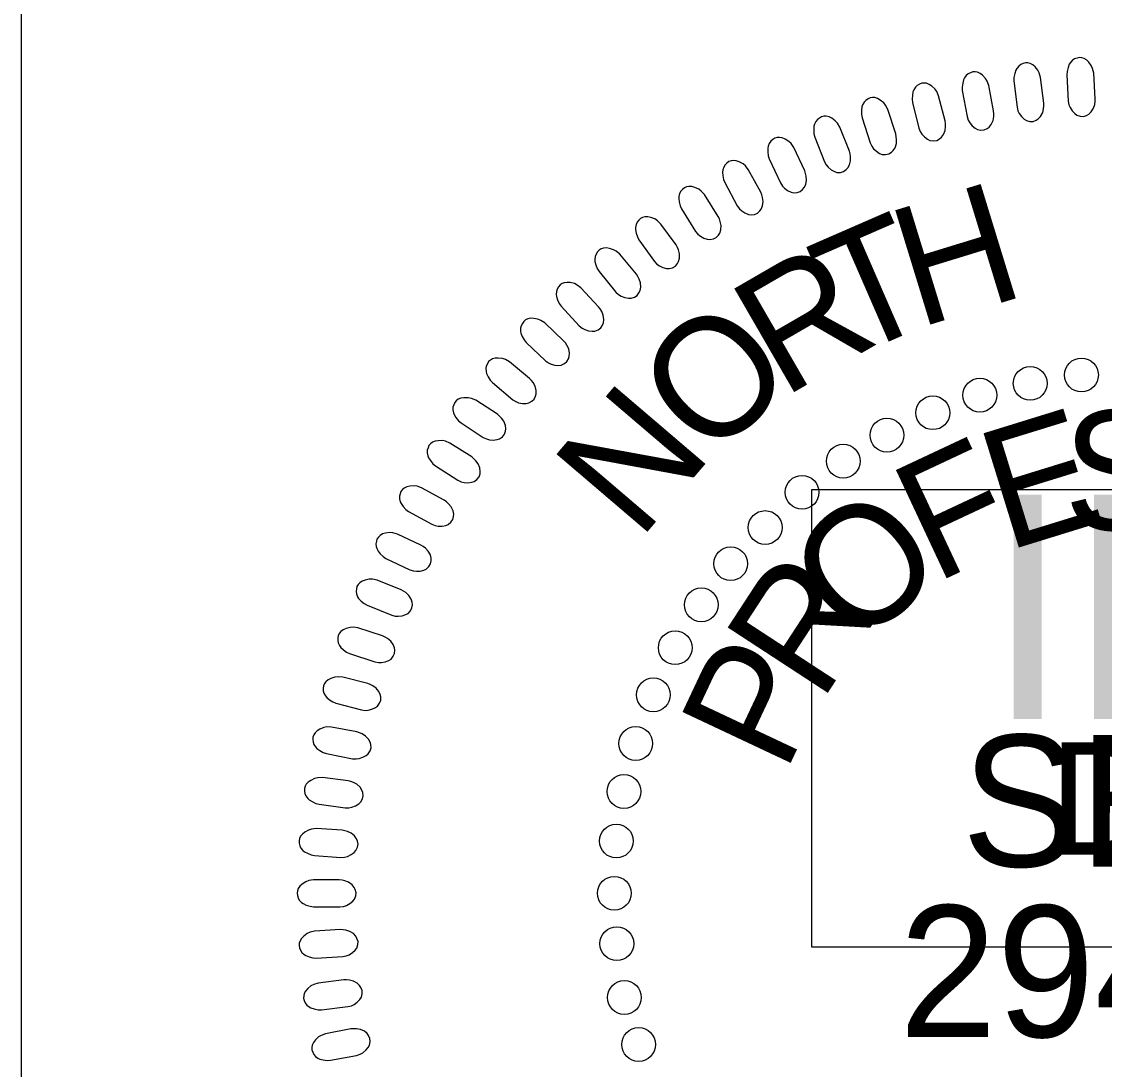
# Model space of a CAD drawing. Extents: x 18938 to 19565, y 6931 to 7973.
# Drawn here: x 19353.14 to 19359.81, y 7502.54 to 7509 of the extents above; entities that cross this region are included whole.
import ezdxf

# ---------------------------------------------------------------- set-up
doc = ezdxf.new("R2010")
doc.units = 0
for name, color, linetype in [('Old_Level_10', 7, 'Continuous'), ('Prop Pavement Schedule Description CELL', 7, 'Continuous'), ('Scratch_Level_5', 7, 'Continuous'), ('Typical Pavement Slope Information CELL', 7, 'Continuous')]:
    doc.layers.add(name, color=color, linetype=linetype)

# ---------------------------------------------------------------- blocks, each defined once
blk = doc.blocks.new('Brandon J. McInnis')
at = {"layer": 'Old_Level_10'}
for points in [[(-55.384, 88.444), (-55.538, 89.661), (-55.602, 89.875), (-55.672, 90.006), (-55.804, 90.161), (-55.914, 90.257), (-56.035, 90.322), (-56.145, 90.349), (-56.258, 90.355), (-56.367, 90.321), (-56.482, 90.276), (-56.578, 90.204), (-56.67, 90.092), (-56.719, 90.005), (-56.767, 89.848), (-56.804, 89.663), (-56.806, 89.502), (-56.656, 88.254), (-56.613, 88.088), (-56.551, 87.955), (-56.442, 87.808), (-56.313, 87.684), (-56.207, 87.617), (-56.044, 87.577), (-55.893, 87.576), (-55.75, 87.634), (-55.652, 87.697), (-55.538, 87.812), (-55.441, 87.995), (-55.397, 88.181), (-55.384, 88.313)], [(-52.946, 88.647), (-53.023, 89.871), (-53.074, 90.088), (-53.135, 90.223), (-53.257, 90.386), (-53.361, 90.49), (-53.478, 90.562), (-53.585, 90.596), (-53.698, 90.608), (-53.809, 90.581), (-53.926, 90.544), (-54.027, 90.478), (-54.125, 90.372), (-54.18, 90.288), (-54.238, 90.135), (-54.286, 89.952), (-54.298, 89.792), (-54.227, 88.537), (-54.195, 88.369), (-54.141, 88.232), (-54.042, 88.079), (-53.921, 87.947), (-53.819, 87.873), (-53.658, 87.823), (-53.508, 87.812), (-53.361, 87.862), (-53.26, 87.918), (-53.139, 88.026), (-53.031, 88.202), (-52.975, 88.386), (-52.953, 88.517)], [(-57.766, 88.076), (-57.995, 89.281), (-58.073, 89.489), (-58.15, 89.617), (-58.292, 89.763), (-58.408, 89.852), (-58.533, 89.91), (-58.643, 89.929), (-58.758, 89.928), (-58.864, 89.887), (-58.975, 89.835), (-59.067, 89.757), (-59.152, 89.639), (-59.195, 89.55), (-59.233, 89.39), (-59.258, 89.203), (-59.251, 89.042), (-59.023, 87.806), (-58.969, 87.644), (-58.899, 87.515), (-58.781, 87.375), (-58.645, 87.259), (-58.534, 87.199), (-58.369, 87.169), (-58.219, 87.178), (-58.079, 87.245), (-57.985, 87.314), (-57.879, 87.435), (-57.794, 87.624), (-57.761, 87.813), (-57.756, 87.946)], [(-60.071, 87.604), (-60.375, 88.792), (-60.466, 88.995), (-60.552, 89.118), (-60.702, 89.254), (-60.824, 89.336), (-60.952, 89.386), (-61.064, 89.399), (-61.177, 89.39), (-61.281, 89.343), (-61.389, 89.284), (-61.476, 89.2), (-61.552, 89.077), (-61.591, 88.986), (-61.619, 88.823), (-61.632, 88.635), (-61.614, 88.475), (-61.309, 87.256), (-61.245, 87.097), (-61.167, 86.973), (-61.04, 86.841), (-60.897, 86.733), (-60.783, 86.681), (-60.616, 86.661), (-60.466, 86.679), (-60.331, 86.754), (-60.243, 86.829), (-60.144, 86.957), (-60.071, 87.151), (-60.05, 87.342), (-60.053, 87.474)], [(-62.405, 86.983), (-62.783, 88.15), (-62.886, 88.347), (-62.979, 88.464), (-63.138, 88.591), (-63.264, 88.665), (-63.396, 88.706), (-63.508, 88.712), (-63.62, 88.696), (-63.721, 88.643), (-63.825, 88.577), (-63.906, 88.489), (-63.975, 88.361), (-64.008, 88.266), (-64.026, 88.103), (-64.027, 87.914), (-63.999, 87.755), (-63.618, 86.558), (-63.544, 86.404), (-63.459, 86.285), (-63.324, 86.161), (-63.175, 86.063), (-63.058, 86.017), (-62.889, 86.008), (-62.741, 86.035), (-62.611, 86.119), (-62.527, 86.199), (-62.437, 86.333), (-62.376, 86.532), (-62.367, 86.723), (-62.379, 86.856)], [(-64.605, 86.167), (-65.057, 87.308), (-65.172, 87.498), (-65.272, 87.609), (-65.439, 87.725), (-65.569, 87.791), (-65.703, 87.824), (-65.815, 87.823), (-65.926, 87.8), (-66.023, 87.74), (-66.124, 87.668), (-66.199, 87.574), (-66.26, 87.443), (-66.286, 87.347), (-66.294, 87.183), (-66.283, 86.994), (-66.245, 86.838), (-65.79, 85.666), (-65.707, 85.517), (-65.614, 85.404), (-65.471, 85.288), (-65.316, 85.2), (-65.196, 85.161), (-65.028, 85.163), (-64.882, 85.2), (-64.758, 85.292), (-64.679, 85.377), (-64.597, 85.516), (-64.548, 85.718), (-64.552, 85.91), (-64.572, 86.041)], [(-66.723, 85.234), (-67.245, 86.344), (-67.372, 86.526), (-67.479, 86.631), (-67.652, 86.737), (-67.787, 86.794), (-67.922, 86.819), (-68.034, 86.811), (-68.144, 86.781), (-68.237, 86.715), (-68.332, 86.638), (-68.402, 86.539), (-68.454, 86.404), (-68.474, 86.306), (-68.472, 86.142), (-68.449, 85.954), (-68.402, 85.8), (-67.873, 84.661), (-67.781, 84.516), (-67.681, 84.409), (-67.532, 84.303), (-67.371, 84.224), (-67.25, 84.193), (-67.082, 84.206), (-66.938, 84.251), (-66.82, 84.351), (-66.746, 84.441), (-66.674, 84.585), (-66.637, 84.789), (-66.653, 84.98), (-66.681, 85.111)], [(-68.806, 84.22), (-69.397, 85.295), (-69.535, 85.47), (-69.648, 85.567), (-69.828, 85.662), (-69.966, 85.711), (-70.102, 85.727), (-70.213, 85.711), (-70.321, 85.675), (-70.41, 85.604), (-70.501, 85.52), (-70.563, 85.417), (-70.607, 85.279), (-70.621, 85.18), (-70.608, 85.017), (-70.574, 84.83), (-70.517, 84.68), (-69.918, 83.575), (-69.817, 83.437), (-69.71, 83.337), (-69.556, 83.24), (-69.389, 83.171), (-69.266, 83.148), (-69.099, 83.171), (-68.959, 83.226), (-68.847, 83.333), (-68.779, 83.427), (-68.716, 83.576), (-68.693, 83.782), (-68.72, 83.972), (-68.757, 84.099)], [(-70.823, 83.078), (-71.48, 84.114), (-71.63, 84.28), (-71.748, 84.369), (-71.933, 84.453), (-72.074, 84.493), (-72.211, 84.5), (-72.322, 84.478), (-72.427, 84.435), (-72.511, 84.358), (-72.596, 84.269), (-72.652, 84.162), (-72.687, 84.022), (-72.695, 83.923), (-72.672, 83.76), (-72.626, 83.577), (-72.56, 83.429), (-71.893, 82.364), (-71.783, 82.233), (-71.67, 82.139), (-71.509, 82.053), (-71.34, 81.995), (-71.215, 81.979), (-71.05, 82.013), (-70.914, 82.076), (-70.809, 82.19), (-70.747, 82.288), (-70.693, 82.44), (-70.683, 82.648), (-70.723, 82.836), (-70.766, 82.96)], [(-72.824, 81.723), (-73.545, 82.716), (-73.704, 82.872), (-73.828, 82.954), (-74.019, 83.026), (-74.162, 83.057), (-74.299, 83.056), (-74.408, 83.027), (-74.51, 82.977), (-74.589, 82.895), (-74.668, 82.801), (-74.717, 82.691), (-74.744, 82.548), (-74.745, 82.449), (-74.712, 82.288), (-74.655, 82.107), (-74.579, 81.965), (-73.847, 80.944), (-73.729, 80.82), (-73.611, 80.733), (-73.445, 80.657), (-73.272, 80.61), (-73.146, 80.602), (-72.984, 80.646), (-72.851, 80.718), (-72.754, 80.838), (-72.699, 80.939), (-72.654, 81.095), (-72.657, 81.303), (-72.708, 81.488), (-72.76, 81.61)], [(-74.704, 80.335), (-75.486, 81.28), (-75.655, 81.425), (-75.784, 81.5), (-75.978, 81.559), (-76.123, 81.582), (-76.26, 81.572), (-76.366, 81.535), (-76.465, 81.479), (-76.539, 81.392), (-76.612, 81.293), (-76.655, 81.181), (-76.672, 81.037), (-76.667, 80.937), (-76.624, 80.779), (-76.556, 80.603), (-76.471, 80.465), (-75.677, 79.492), (-75.551, 79.376), (-75.427, 79.297), (-75.257, 79.231), (-75.081, 79.195), (-74.955, 79.195), (-74.796, 79.249), (-74.668, 79.329), (-74.579, 79.455), (-74.53, 79.56), (-74.495, 79.718), (-74.512, 79.925), (-74.574, 80.106), (-74.634, 80.225)], [(-76.492, 78.795), (-77.331, 79.69), (-77.509, 79.825), (-77.643, 79.891), (-77.841, 79.938), (-77.986, 79.951), (-78.123, 79.933), (-78.226, 79.89), (-78.322, 79.828), (-78.39, 79.736), (-78.457, 79.632), (-78.492, 79.518), (-78.5, 79.373), (-78.489, 79.274), (-78.436, 79.119), (-78.356, 78.947), (-78.264, 78.816), (-77.409, 77.894), (-77.277, 77.786), (-77.149, 77.715), (-76.974, 77.66), (-76.796, 77.634), (-76.671, 77.642), (-76.516, 77.707), (-76.393, 77.795), (-76.312, 77.926), (-76.269, 78.034), (-76.244, 78.193), (-76.273, 78.399), (-76.348, 78.576), (-76.414, 78.691)], [(-78.154, 77.186), (-79.048, 78.026), (-79.234, 78.149), (-79.371, 78.207), (-79.572, 78.241), (-79.718, 78.246), (-79.853, 78.218), (-79.954, 78.169), (-80.045, 78.101), (-80.107, 78.006), (-80.167, 77.898), (-80.196, 77.782), (-80.195, 77.637), (-80.177, 77.538), (-80.115, 77.387), (-80.025, 77.22), (-79.924, 77.094), (-79.013, 76.229), (-78.874, 76.129), (-78.742, 76.066), (-78.564, 76.022), (-78.386, 76.009), (-78.261, 76.024), (-78.11, 76.098), (-77.993, 76.193), (-77.92, 76.33), (-77.884, 76.44), (-77.87, 76.601), (-77.911, 76.804), (-77.996, 76.976), (-78.07, 77.086)], [(-79.768, 75.399), (-80.712, 76.182), (-80.906, 76.293), (-81.046, 76.342), (-81.249, 76.363), (-81.395, 76.358), (-81.527, 76.323), (-81.625, 76.268), (-81.712, 76.194), (-81.768, 76.095), (-81.821, 75.983), (-81.843, 75.865), (-81.832, 75.721), (-81.809, 75.624), (-81.736, 75.477), (-81.636, 75.315), (-81.528, 75.197), (-80.565, 74.39), (-80.42, 74.299), (-80.284, 74.245), (-80.103, 74.212), (-79.925, 74.209), (-79.801, 74.234), (-79.655, 74.316), (-79.544, 74.418), (-79.479, 74.559), (-79.451, 74.671), (-79.447, 74.833), (-79.501, 75.033), (-79.596, 75.2), (-79.678, 75.305)], [(-81.292, 73.697), (-82.322, 74.363), (-82.527, 74.45), (-82.673, 74.483), (-82.876, 74.48), (-83.021, 74.458), (-83.148, 74.407), (-83.239, 74.341), (-83.317, 74.257), (-83.361, 74.153), (-83.4, 74.036), (-83.407, 73.916), (-83.38, 73.774), (-83.346, 73.68), (-83.256, 73.542), (-83.138, 73.394), (-83.016, 73.289), (-81.965, 72.601), (-81.81, 72.528), (-81.669, 72.49), (-81.486, 72.478), (-81.308, 72.497), (-81.188, 72.536), (-81.053, 72.635), (-80.955, 72.749), (-80.907, 72.897), (-80.892, 73.011), (-80.907, 73.172), (-80.984, 73.365), (-81.099, 73.519), (-81.192, 73.614)], [(-82.507, 71.674), (-83.542, 72.332), (-83.747, 72.418), (-83.893, 72.449), (-84.097, 72.446), (-84.241, 72.422), (-84.369, 72.37), (-84.458, 72.303), (-84.536, 72.219), (-84.579, 72.113), (-84.617, 71.997), (-84.623, 71.876), (-84.595, 71.735), (-84.56, 71.641), (-84.469, 71.504), (-84.35, 71.357), (-84.228, 71.253), (-83.17, 70.573), (-83.015, 70.501), (-82.873, 70.464), (-82.691, 70.454), (-82.513, 70.474), (-82.393, 70.513), (-82.259, 70.614), (-82.162, 70.73), (-82.115, 70.877), (-82.101, 70.992), (-82.117, 71.153), (-82.196, 71.344), (-82.312, 71.497), (-82.405, 71.593)], [(-83.81, 69.625), (-84.885, 70.217), (-85.095, 70.29), (-85.243, 70.311), (-85.445, 70.295), (-85.589, 70.262), (-85.712, 70.203), (-85.797, 70.13), (-85.869, 70.042), (-85.905, 69.934), (-85.937, 69.815), (-85.935, 69.694), (-85.898, 69.554), (-85.857, 69.464), (-85.759, 69.332), (-85.63, 69.193), (-85.501, 69.097), (-84.404, 68.485), (-84.245, 68.422), (-84.101, 68.395), (-83.918, 68.396), (-83.741, 68.427), (-83.624, 68.474), (-83.496, 68.582), (-83.407, 68.704), (-83.37, 68.854), (-83.363, 68.969), (-83.389, 69.129), (-83.48, 69.315), (-83.605, 69.461), (-83.704, 69.55)], [(-84.919, 67.501), (-86.029, 68.024), (-86.243, 68.084), (-86.392, 68.096), (-86.593, 68.067), (-86.734, 68.026), (-86.853, 67.958), (-86.934, 67.88), (-87, 67.787), (-87.03, 67.678), (-87.053, 67.556), (-87.044, 67.437), (-86.999, 67.3), (-86.952, 67.212), (-86.845, 67.087), (-86.708, 66.956), (-86.574, 66.867), (-85.439, 66.325), (-85.277, 66.274), (-85.131, 66.255), (-84.949, 66.268), (-84.775, 66.31), (-84.661, 66.364), (-84.54, 66.48), (-84.458, 66.607), (-84.431, 66.759), (-84.431, 66.876), (-84.467, 67.033), (-84.57, 67.213), (-84.703, 67.35), (-84.808, 67.433)], [(-85.858, 65.383), (-86.998, 65.834), (-87.216, 65.88), (-87.365, 65.884), (-87.565, 65.842), (-87.702, 65.792), (-87.817, 65.717), (-87.893, 65.634), (-87.953, 65.537), (-87.976, 65.426), (-87.992, 65.303), (-87.975, 65.184), (-87.921, 65.05), (-87.869, 64.965), (-87.754, 64.847), (-87.609, 64.726), (-87.47, 64.646), (-86.304, 64.176), (-86.139, 64.135), (-85.992, 64.125), (-85.811, 64.149), (-85.64, 64.202), (-85.529, 64.263), (-85.415, 64.387), (-85.343, 64.518), (-85.324, 64.672), (-85.332, 64.788), (-85.378, 64.943), (-85.492, 65.116), (-85.634, 65.245), (-85.744, 65.321)], [(-86.734, 63.193), (-87.901, 63.572), (-88.121, 63.605), (-88.27, 63.599), (-88.466, 63.545), (-88.601, 63.486), (-88.711, 63.404), (-88.781, 63.317), (-88.834, 63.216), (-88.85, 63.103), (-88.859, 62.98), (-88.834, 62.863), (-88.772, 62.732), (-88.714, 62.65), (-88.593, 62.54), (-88.441, 62.428), (-88.296, 62.357), (-87.103, 61.961), (-86.935, 61.93), (-86.788, 61.93), (-86.609, 61.966), (-86.442, 62.029), (-86.335, 62.097), (-86.23, 62.227), (-86.165, 62.363), (-86.157, 62.518), (-86.172, 62.633), (-86.227, 62.785), (-86.351, 62.951), (-86.502, 63.07), (-86.616, 63.139)], [(-87.438, 60.938), (-88.627, 61.243), (-88.848, 61.261), (-88.997, 61.246), (-89.189, 61.179), (-89.319, 61.113), (-89.425, 61.024), (-89.489, 60.932), (-89.537, 60.829), (-89.545, 60.716), (-89.546, 60.592), (-89.514, 60.475), (-89.444, 60.35), (-89.381, 60.272), (-89.253, 60.169), (-89.094, 60.067), (-88.945, 60.005), (-87.73, 59.685), (-87.56, 59.665), (-87.414, 59.673), (-87.237, 59.721), (-87.074, 59.794), (-86.972, 59.868), (-86.875, 60.006), (-86.819, 60.146), (-86.82, 60.3), (-86.842, 60.414), (-86.907, 60.562), (-87.041, 60.72), (-87.199, 60.83), (-87.317, 60.891)], [(-87.95, 58.642), (-89.154, 58.872), (-89.377, 58.877), (-89.524, 58.852), (-89.712, 58.773), (-89.838, 58.699), (-89.937, 58.603), (-89.996, 58.508), (-90.037, 58.402), (-90.038, 58.288), (-90.031, 58.165), (-89.992, 58.051), (-89.914, 57.929), (-89.847, 57.856), (-89.712, 57.761), (-89.547, 57.669), (-89.395, 57.617), (-88.161, 57.373), (-87.991, 57.364), (-87.845, 57.382), (-87.672, 57.44), (-87.514, 57.524), (-87.417, 57.604), (-87.329, 57.747), (-87.281, 57.891), (-87.292, 58.045), (-87.322, 58.157), (-87.396, 58.301), (-87.539, 58.45), (-87.704, 58.55), (-87.826, 58.603)], [(-88.37, 56.328), (-89.587, 56.482), (-89.809, 56.472), (-89.955, 56.438), (-90.137, 56.348), (-90.258, 56.266), (-90.351, 56.164), (-90.404, 56.066), (-90.438, 55.957), (-90.432, 55.843), (-90.417, 55.72), (-90.371, 55.609), (-90.285, 55.493), (-90.214, 55.424), (-90.074, 55.338), (-89.903, 55.256), (-89.748, 55.214), (-88.502, 55.048), (-88.331, 55.05), (-88.187, 55.077), (-88.018, 55.145), (-87.865, 55.239), (-87.774, 55.326), (-87.694, 55.474), (-87.655, 55.62), (-87.677, 55.773), (-87.713, 55.883), (-87.796, 56.022), (-87.949, 56.161), (-88.119, 56.251), (-88.243, 56.297)], [(-88.656, 53.984), (-89.881, 54.061), (-90.102, 54.038), (-90.245, 53.994), (-90.421, 53.893), (-90.537, 53.803), (-90.624, 53.696), (-90.67, 53.594), (-90.697, 53.484), (-90.684, 53.371), (-90.661, 53.249), (-90.609, 53.141), (-90.516, 53.031), (-90.44, 52.966), (-90.295, 52.889), (-90.12, 52.818), (-89.962, 52.786), (-88.708, 52.699), (-88.537, 52.71), (-88.395, 52.746), (-88.23, 52.826), (-88.084, 52.929), (-87.998, 53.021), (-87.929, 53.174), (-87.899, 53.322), (-87.93, 53.473), (-87.973, 53.581), (-88.064, 53.714), (-88.226, 53.844), (-88.401, 53.923), (-88.528, 53.96)], [(-88.787, 51.633), (-90.013, 51.633), (-90.233, 51.595), (-90.373, 51.544), (-90.542, 51.432), (-90.652, 51.334), (-90.731, 51.222), (-90.771, 51.118), (-90.792, 51.005), (-90.771, 50.894), (-90.742, 50.774), (-90.682, 50.669), (-90.582, 50.565), (-90.503, 50.505), (-90.353, 50.437), (-90.173, 50.378), (-90.014, 50.355), (-88.757, 50.347), (-88.588, 50.369), (-88.448, 50.415), (-88.289, 50.504), (-88.149, 50.616), (-88.069, 50.713), (-88.009, 50.87), (-87.989, 51.02), (-88.029, 51.169), (-88.079, 51.274), (-88.178, 51.401), (-88.348, 51.521), (-88.527, 51.588), (-88.657, 51.618)], [(-88.734, 49.275), (-89.959, 49.199), (-90.175, 49.148), (-90.311, 49.087), (-90.474, 48.964), (-90.578, 48.86), (-90.65, 48.743), (-90.683, 48.637), (-90.696, 48.523), (-90.669, 48.413), (-90.631, 48.295), (-90.566, 48.195), (-90.459, 48.096), (-90.376, 48.042), (-90.222, 47.984), (-90.039, 47.936), (-89.879, 47.923), (-88.624, 47.994), (-88.456, 48.027), (-88.32, 48.081), (-88.166, 48.181), (-88.034, 48.301), (-87.96, 48.402), (-87.91, 48.563), (-87.9, 48.713), (-87.949, 48.86), (-88.005, 48.962), (-88.113, 49.082), (-88.289, 49.191), (-88.473, 49.247), (-88.604, 49.269)], [(-88.569, 46.894), (-89.787, 46.741), (-89.999, 46.676), (-90.132, 46.607), (-90.286, 46.475), (-90.383, 46.364), (-90.448, 46.243), (-90.474, 46.134), (-90.48, 46.02), (-90.446, 45.912), (-90.402, 45.797), (-90.33, 45.7), (-90.217, 45.609), (-90.13, 45.56), (-89.974, 45.512), (-89.788, 45.475), (-89.627, 45.473), (-88.379, 45.622), (-88.214, 45.665), (-88.081, 45.728), (-87.934, 45.836), (-87.809, 45.965), (-87.742, 46.071), (-87.702, 46.235), (-87.702, 46.386), (-87.76, 46.529), (-87.822, 46.627), (-87.937, 46.741), (-88.12, 46.838), (-88.307, 46.882), (-88.439, 46.895)], [(-88.236, 44.569), (-89.441, 44.339), (-89.65, 44.261), (-89.777, 44.185), (-89.923, 44.042), (-90.013, 43.926), (-90.07, 43.801), (-90.089, 43.691), (-90.088, 43.577), (-90.047, 43.471), (-89.995, 43.359), (-89.918, 43.267), (-89.8, 43.183), (-89.71, 43.139), (-89.55, 43.101), (-89.363, 43.076), (-89.202, 43.083), (-87.966, 43.311), (-87.804, 43.365), (-87.675, 43.435), (-87.536, 43.553), (-87.419, 43.69), (-87.359, 43.8), (-87.33, 43.965), (-87.338, 44.116), (-87.405, 44.255), (-87.473, 44.349), (-87.595, 44.455), (-87.784, 44.541), (-87.974, 44.573), (-88.106, 44.578)]]:
    blk.add_lwpolyline(points, close=True, dxfattribs=at)
for centre in [(-53.603, 75.56), (-56.031, 75.163), (-58.42, 74.606), (-60.65, 73.77), (-62.825, 72.709), (-64.895, 71.475), (-66.847, 70.001), (-68.599, 68.329), (-70.232, 66.616), (-71.626, 64.665), (-72.861, 62.633), (-73.897, 60.403), (-74.734, 58.093), (-75.292, 55.822), (-75.651, 53.472), (-75.748, 50.997), (-75.629, 48.607), (-75.271, 46.057), (-74.595, 43.826)]:
    blk.add_circle(centre, 0.801, dxfattribs=at)
for s, height, rotation, p in [('H', 5.669, 17.0557, (-61.361, 77.767)), ('T', 5.669, 23.5451, (-64.54, 76.357)), ('R', 5.669, 30.0345, (-67.761, 74.438)), ('O', 5.669, 43.0132, (-71.236, 71.41)), ('N', 5.669, 49.5025, (-74.583, 67.655)), ('E', 5.669, 17.1686, (-57.165, 67.198)), ('S', 5.669, 1.289, (-54.398, 68.157)), ('F', 5.669, 25.1084, (-60.555, 65.659)), ('O', 5.669, 40.988, (-64.252, 62.521)), ('R', 5.669, 56.8676, (-65.966, 59.974)), ('P', 5.669, 64.8074, (-67.652, 56.612)), ('SEAL', 6.2363, 359.9814, (-59.282, 52.264)), ('29470', 6.2363, 359.9814, (-62.253, 44.185))]:
    blk.add_text(s, height=height, rotation=rotation, dxfattribs=at).set_placement(p)

msp = doc.modelspace()

# ---------------------------------------------------------------- linework, layer by layer
at = {"layer": 'Scratch_Level_5'}
msp.add_lwpolyline([(19358.0043, 7503.2984), (19358.0043, 7506.1184), (19375.6443, 7506.1184), (19375.6443, 7503.2984)], close=True, dxfattribs=at)
at = {"layer": 'Typical Pavement Slope Information CELL'}
msp.add_lwpolyline([(19353.1353, 7512.0513), (19366.642, 7512.0513), (19366.642, 7497.0068), (19353.1353, 7497.0068)], close=True, dxfattribs=at)

# ---------------------------------------------------------------- block references
at = {"layer": 'Prop Pavement Schedule Description CELL', "xscale": 0.13, "yscale": 0.13}
msp.add_blockref('Brandon J. McInnis', (19366.6353, 7497.0001), dxfattribs=at)

# ---------------------------------------------------------------- texts
at = {"layer": 'Scratch_Level_5'}
for s, height, p in [('INCOMPLETE PLANS', 1.3824, (19359.0783, 7504.7024)), ('DO NOT USE FOR R/W ACQUISITION', 0.6912, (19359.4683, 7503.8684))]:
    msp.add_text(s, height=height, dxfattribs=at).set_placement(p)

doc.saveas('drawing.dxf')
